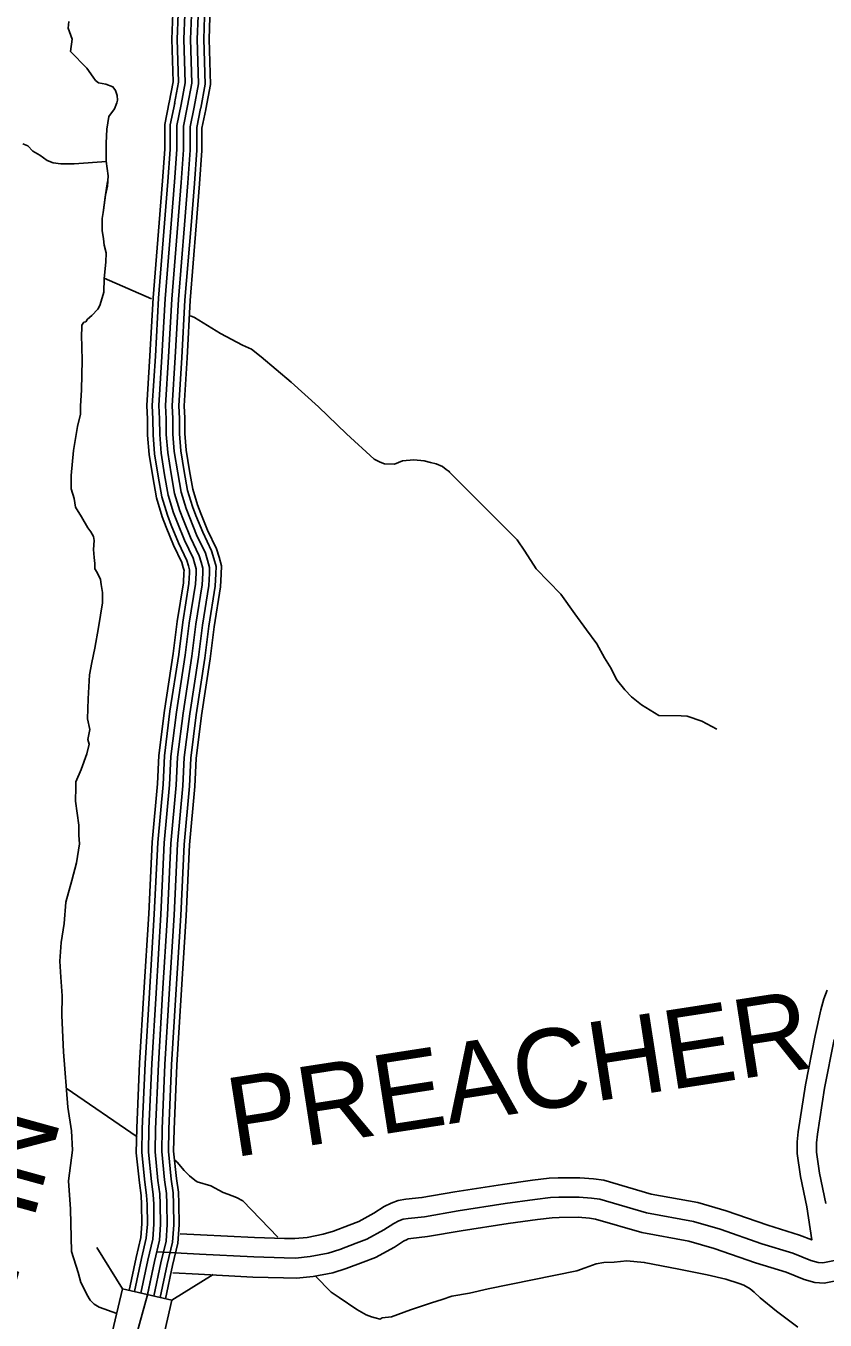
# Model space of a CAD drawing. Extents: x 1551132 to 1791609, y 378168 to 563823.
# Drawn here: x 1624306 to 1628044, y 409694 to 415751 of the extents above; entities that cross this region are included whole.
import ezdxf

# ---------------------------------------------------------------- set-up
doc = ezdxf.new("R2010")
doc.units = 0
for name, color, linetype in [('DESIGN - ROW - Right-of-Way and Easement Labels', 7, 'Continuous'), ('DESIGN - TRANSPORTATION - Text', 7, 'Continuous'), ('SURVEY - DRAINAGE - Storm Sewer', 7, 'Continuous'), ('SURVEY - PROPERTY - Owners', 7, 'Continuous'), ('SURVEY - TRANSPORTATION - Roads', 7, 'Continuous')]:
    doc.layers.add(name, color=color, linetype=linetype)

msp = doc.modelspace()

# ---------------------------------------------------------------- linework, layer by layer
at = {"layer": 'DESIGN - TRANSPORTATION - Text'}
for points in [[(1624506.284, 415771.179), (1624503.617, 415741.169), (1624522.45, 415688.635), (1624515.384, 415630.875), (1624591.432, 415552.815), (1624620.523, 415512.08), (1624632.164, 415495.788), (1624645.93, 415485.455), (1624679.788, 415478.688), (1624713.504, 415465.912), (1624725.137, 415449.62), (1624732.603, 415425.403), (1624734.112, 415403.319), (1624731.845, 415391.344), (1624721.229, 415363.518), (1624694.438, 415328.042), (1624685.104, 415268.115), (1624681.629, 415202.047), (1624681.754, 415117.862), (1624690.238, 415049.526), (1624687.171, 415001.492), (1624678.238, 414959.591), (1624668.68, 414889.656)], [(1624291.989, 415199.838), (1624315.755, 415189.288), (1624339.212, 415164.713), (1624370.795, 415145.97), (1624406.244, 415121.136), (1624434.01, 415110.495), (1624469.901, 415105.686), (1624531.925, 415106.311), (1624682.388, 415117.137)], [(1624688.579, 415023.526), (1624676.938, 414949.624), (1624667.338, 414877.68), (1624662.713, 414849.721), (1624663.463, 414793.578), (1624668.613, 414755.385), (1624671.946, 414725.243), (1624681.138, 414688.959), (1624680.154, 414644.882), (1624672.471, 414568.889), (1624671.038, 414504.787), (1624658.113, 414462.978), (1624651.671, 414443.077), (1624643.272, 414425.227), (1624614.614, 414395.801), (1624594.223, 414378.209), (1624585.956, 414366.367), (1624577.915, 414364.542), (1624567.607, 414350.741), (1624567.257, 414334.716), (1624566.582, 414304.665), (1624569.956, 414186.329), (1624566.881, 414048.1), (1624561.19, 413972.056), (1624562.34, 413933.947), (1624547.049, 413876.162), (1624537.807, 413820.244), (1624528.566, 413764.334), (1624517.941, 413646.306), (1624518.557, 413584.163), (1624531.565, 413539.778), (1624538.673, 413499.527), (1624565.639, 413452.826), (1624596.505, 413402.033), (1624610.097, 413383.691), (1624621.605, 413361.39), (1624625.205, 413343.273), (1624622.263, 413301.247), (1624625.421, 413263.088), (1624628.796, 413234.954), (1624628.255, 413210.911), (1624639.854, 413192.619), (1624655.129, 413160.21), (1624658.595, 413136.076), (1624663.787, 413099.883), (1624664.72, 413051.757), (1624646.146, 412935.921), (1624627.963, 412838.11), (1624614.496, 412772.266), (1624603.213, 412714.39), (1624596.722, 412602.287), (1624594.622, 412508.126), (1624605.505, 412457.775), (1624596.48, 412411.874), (1624601.988, 412389.706), (1624590.972, 412343.855), (1624565.33, 412270.262), (1624540.048, 412212.693), (1624539.514, 412188.651), (1624538.048, 412122.541), (1624553.539, 412009.955), (1624554.514, 411963.828), (1624557.622, 411923.677), (1624543.622, 411833.792), (1624521.806, 411752.098), (1624493.54, 411650.504), (1624485.315, 411550.468), (1624471.316, 411460.582), (1624465.399, 411374.521), (1624469.707, 411298.261), (1624475.782, 411211.942), (1624473.732, 411119.781), (1624481.94, 410949.235), (1624502.181, 410690.22), (1624519.722, 410579.592), (1624523.714, 410489.306), (1624506.122, 410345.461)], [(1624672.721, 414571.339), (1624893.249, 414474.453)], [(1625076.736, 414393.834), (1625093.928, 414386.284), (1625216.266, 414311.407), (1625319.064, 414257.006), (1625360.638, 414238.039), (1625405.862, 414202.963), (1625547.217, 414083.568), (1625674.656, 413968.49), (1625805.836, 413841.304), (1625935.233, 413724.176), (1625962.907, 413709.534), (1625982.723, 413701.075), (1626030.705, 413700.008), (1626067.038, 413715.234), (1626121.153, 413720.051), (1626169.044, 413714.976), (1626198.893, 413708.3), (1626224.751, 413701.709), (1626254.467, 413689.025), (1626272.15, 413674.6), (1626285.966, 413666.274), (1626287.874, 413662.224), (1626344.598, 413604.839), (1626481.545, 413467.503), (1626579.409, 413371.125), (1626602.867, 413346.549), (1626639.691, 413293.615), (1626691.84, 413210.279), (1626807.195, 413091.459), (1626873.16, 412999.799), (1626927.484, 412924.43), (1626976.041, 412859.212), (1627012.599, 412794.26), (1627043.464, 412743.459), (1627068.339, 412692.799), (1627107.255, 412643.831), (1627138.529, 412611.064), (1627185.703, 412573.938), (1627266.592, 412524.036), (1627370.548, 412521.728), (1627398.539, 412521.103), (1627468.013, 412497.511), (1627537.178, 412459.893)], [(1624495.248, 410778.972), (1624825.832, 410552.067)], [(1625000.944, 410444.547), (1625013.486, 410432.722), (1625046.626, 410393.904), (1625072.076, 410369.287), (1625095.617, 410348.72), (1625107.433, 410340.436), (1625171.048, 410322.994), (1625228.355, 410291.652), (1625250.172, 410283.151), (1625291.837, 410268.193), (1625321.47, 410251.501), (1625484.441, 410082.388)], [(1624506.122, 410345.461), (1624515.572, 410213.041), (1624518.722, 410014.419), (1624550.238, 409916.683), (1624562.846, 409869.39), (1624580.445, 409837.639), (1624591.903, 409813.339), (1624607.32, 409786.938), (1624624.911, 409768.504), (1624648.585, 409753.945), (1624730.958, 409725.036)], [(1626467.51, 409839.707), (1626882.758, 409924.885), (1626921.057, 409938.068), (1626973.481, 409956.944), (1627009.639, 409964.161), (1627057.662, 409965.094), (1627115.819, 409971.819), (1627197.643, 409963.986), (1627358.947, 409932.343), (1627492.352, 409905.326), (1627579.909, 409885.342), (1627641.482, 409865.933), (1627663.298, 409857.425), (1627692.923, 409840.733), (1627712.555, 409824.266), (1627739.963, 409797.598), (1627816.595, 409735.763), (1627916.942, 409661.378)], [(1625659.712, 409900.517), (1625733.21, 409824.248)], [(1625733.21, 409824.248), (1625771.659, 409798.956), (1625854.424, 409742.996), (1625897.864, 409717.979), (1625921.681, 409709.437), (1625939.58, 409705.028), (1625963.438, 409698.486), (1625971.563, 409704.32), (1626015.678, 409709.353), (1626104.401, 409741.454), (1626203.157, 409775.339), (1626253.49, 409790.247), (1626297.83, 409805.298), (1626380.145, 409819.506), (1626467.51, 409839.707)]]:
    msp.add_lwpolyline(points, dxfattribs=at)
at = {"layer": 'SURVEY - DRAINAGE - Storm Sewer'}
for p, q in [((1624757.569, 409840.334), (1624637.213, 410032.948)), ((1624989.079, 409786.889), (1625181.685, 409907.253))]:
    msp.add_line(p, q, dxfattribs=at)
msp.add_lwpolyline([(1624704.133, 409608.815), (1624935.634, 409555.379), (1624989.079, 409786.889), (1624757.569, 409840.334)], close=True, dxfattribs=at)
at = {"layer": 'SURVEY - PROPERTY - Owners'}
for points in [[(1625080.354, 415801.871), (1625076.329, 415689.702), (1625082.595, 415483.13), (1625062.687, 415377.252)], [(1625062.687, 415377.252), (1625042.963, 415281.391), (1625042.971, 415171.146), (1625032.229, 415019.001), (1625016.688, 414822.846), (1624988.372, 414472.578), (1624973.489, 414202.246), (1624959.372, 413973.998), (1624962.564, 413912.505), (1624962.947, 413839.636), (1624969.422, 413755.334), (1624985.613, 413654.815), (1625001.938, 413562.321), (1625026.479, 413481.702), (1625043.678, 413437.293), (1625076.219, 413356.532), (1625116.685, 413271.622), (1625126.135, 413241.379), (1625133.626, 413213.187), (1625133.193, 413189.144), (1625130.218, 413135.076), (1625100.902, 412951.196), (1625082.194, 412801.193), (1625041.403, 412535.335), (1625015.687, 412329.347), (1625009.303, 412197.168), (1624984.387, 411925.011), (1624968.354, 411590.552), (1624945.713, 411222.143), (1624925.746, 410891.776), (1624912.288, 410589.343), (1624910.338, 410481.14), (1624923.913, 410346.594), (1624932.787, 410284.301), (1624934.729, 410236.858), (1624936.212, 410141.922), (1624930.879, 410067.854), (1624907.079, 409968.06), (1624874.272, 409812.305), (1624754.433, 409377.494)], [(1625028.202, 410097.905), (1625122.299, 410092.955), (1625375.127, 410080.421), (1625515.607, 410075.913), (1625563.614, 410075.046), (1625622.196, 410080.896), (1625696.803, 410095.472), (1625744.493, 410110.439), (1625818.492, 410138.19), (1625862.549, 410154.948), (1625933.814, 410194.491), (1625981.688, 410225.642), (1626013.804, 410241.017), (1626046.97, 410254.409), (1626083.535, 410259.243), (1626157.834, 410267.693), (1626312.513, 410294.627), (1626534.542, 410328.97), (1626674.805, 410348.804), (1626752.878, 410357.479), (1626796.002, 410359.513), (1626896.058, 410359.946), (1626961.257, 410355.029), (1627009.322, 410348.246), (1627229.917, 410283.669), (1627449.053, 410243.668), (1627581.092, 410205.401), (1627776.562, 410137.507), (1627923.851, 410092.156), (1627981.133, 410069.089), (1627958.367, 410224.46), (1627928.892, 410365.397), (1627913.334, 410473.091), (1627913.284, 410527.818), (1627917.468, 410574.852), (1627952.092, 410795.308), (1627996.758, 411025.947), (1628023.941, 411146.651), (1628038.399, 411198.035), (1628054.098, 411237.786)], [(1628047.714, 410240.335), (1628018.257, 410381.181), (1628004.032, 410479.65), (1628003.991, 410523.826), (1628007.549, 410563.777), (1628041.448, 410779.641), (1628085.547, 411007.355)], [(1624917.771, 410012.869), (1625117.675, 410002.361), (1625371.427, 409989.785), (1625513.332, 409985.227), (1625567.314, 409984.252), (1625635.429, 409991.052), (1625719.152, 410007.411), (1625774.026, 410024.637), (1625850.532, 410053.329), (1625900.873, 410072.471), (1625980.613, 410116.722), (1626026.195, 410146.382), (1626050.403, 410157.974), (1626070.261, 410165.99), (1626094.602, 410169.207), (1626170.75, 410177.866), (1626327.23, 410205.117), (1626547.825, 410239.234), (1626686.163, 410258.793), (1626760.036, 410267.002), (1626798.335, 410268.81), (1626892.841, 410269.219), (1626951.498, 410264.794), (1626990.148, 410259.343), (1627208.976, 410195.284), (1627428.229, 410155.258), (1627553.568, 410118.932), (1627748.33, 410051.288), (1627893.51, 410006.587), (1627976.891, 409973.011), (1628011.182, 409963.111), (1628032.69, 409961.986), (1628086.88, 409973.045)], [(1624993.119, 409914.483), (1625112.866, 409908.191), (1625367.577, 409895.566), (1625510.965, 409890.958), (1625571.156, 409889.875), (1625649.179, 409897.666), (1625742.385, 409915.875), (1625804.725, 409935.443), (1625883.84, 409965.118), (1625940.705, 409986.736), (1626029.262, 410035.879), (1626072.461, 410063.988), (1626088.452, 410071.646), (1626094.468, 410074.08), (1626106.101, 410075.613), (1626184.175, 410084.488), (1626342.521, 410112.064), (1626561.633, 410145.957), (1626697.971, 410165.232), (1626767.469, 410172.958), (1626800.76, 410174.524), (1626889.492, 410174.908), (1626941.357, 410170.999), (1626970.215, 410166.924), (1627187.21, 410103.406), (1627406.588, 410063.355), (1627524.96, 410029.046), (1627718.98, 409961.661), (1627861.969, 409917.635), (1627946.125, 409883.751), (1627995.44, 409869.509), (1628039.764, 409867.192), (1628193.103, 409898.485)]]:
    msp.add_lwpolyline(points, dxfattribs=at)
at = {"layer": 'SURVEY - TRANSPORTATION - Roads'}
for points in [[(1624992.914, 415811.038), (1624988.564, 415689.943), (1624994.631, 415489.988), (1624976.481, 415393.461)], [(1625018.547, 415808.355), (1625014.297, 415689.877), (1625020.422, 415487.971), (1625001.755, 415388.711)], [(1625049.455, 415805.113), (1625045.313, 415689.785), (1625051.504, 415485.555), (1625032.221, 415382.977)], [(1625080.354, 415801.871), (1625076.329, 415689.702), (1625082.595, 415483.13), (1625062.687, 415377.252)], [(1625080.354, 415801.871), (1625076.329, 415689.702), (1625082.595, 415483.13), (1625062.687, 415377.252)], [(1625111.253, 415798.63), (1625107.345, 415689.618), (1625113.686, 415480.705), (1625093.153, 415371.527)], [(1625142.161, 415795.388), (1625138.361, 415689.527), (1625144.769, 415478.288), (1625123.619, 415365.793)], [(1625166.802, 415792.805), (1625163.093, 415689.46), (1625169.552, 415476.355), (1625147.91, 415361.227)], [(1625062.687, 415377.252), (1625042.963, 415281.391), (1625042.971, 415171.146), (1625032.229, 415019.001), (1625016.688, 414822.846), (1624988.372, 414472.578), (1624973.489, 414202.246), (1624959.372, 413973.998), (1624962.564, 413912.505), (1624962.947, 413839.636), (1624969.422, 413755.334), (1624985.613, 413654.815), (1625001.938, 413562.321), (1625026.479, 413481.702), (1625043.678, 413437.293), (1625076.219, 413356.532), (1625116.685, 413271.622), (1625126.135, 413241.379), (1625133.626, 413213.187), (1625133.193, 413189.144), (1625130.218, 413135.076), (1625100.902, 412951.196), (1625082.194, 412801.193), (1625041.403, 412535.335), (1625015.687, 412329.347), (1625009.303, 412197.168), (1624984.387, 411925.011), (1624968.354, 411590.552), (1624945.713, 411222.143), (1624925.746, 410891.776), (1624912.288, 410589.343), (1624910.338, 410481.14), (1624923.913, 410346.594), (1624932.787, 410284.301), (1624934.729, 410236.858), (1624936.212, 410141.922), (1624930.879, 410067.854), (1624907.079, 409968.06), (1624874.272, 409812.305), (1624754.433, 409377.494)], [(1624976.773, 415394.936), (1624955.248, 415290.316), (1624955.256, 415174.238), (1624944.757, 415025.551), (1624929.257, 414829.846), (1624900.849, 414478.528), (1624885.924, 414207.363), (1624871.516, 413974.432), (1624874.858, 413909.997), (1624875.249, 413836.045), (1624882.241, 413744.984), (1624899.123, 413640.214), (1624916.481, 413541.854), (1624943.514, 413453.051), (1624962.097, 413405.058), (1624995.871, 413321.239), (1625034.82, 413239.512), (1625041.845, 413217.02), (1625045.703, 413202.511), (1625045.52, 413192.344), (1625042.886, 413144.418), (1625014.045, 412963.53), (1624995.304, 412813.276), (1624954.513, 412547.427), (1624928.239, 412336.905), (1624921.78, 412203.285), (1624896.864, 411931.111), (1624880.764, 411595.344), (1624858.156, 411227.476), (1624838.148, 410896.376), (1624824.607, 410592.084), (1624822.54, 410477.515), (1624836.823, 410336.002), (1624845.323, 410276.301), (1624847.039, 410234.383), (1624848.448, 410144.389), (1624843.906, 410081.271), (1624821.49, 409987.277), (1624789.024, 409833.123)], [(1625001.964, 415389.752), (1624980.964, 415287.7), (1624980.972, 415173.33), (1624970.406, 415023.634), (1624954.89, 414827.796), (1624926.515, 414476.778), (1624911.599, 414205.863), (1624897.274, 413974.307), (1624900.574, 413910.73), (1624900.965, 413837.095), (1624907.807, 413748.017), (1624924.481, 413644.498), (1624941.531, 413547.854), (1624967.838, 413461.451), (1624986.013, 413414.509), (1625019.429, 413331.581), (1625058.819, 413248.921), (1625066.561, 413224.162), (1625071.478, 413205.636), (1625071.228, 413191.411), (1625068.486, 413141.676), (1625039.511, 412959.913), (1625020.778, 412809.734), (1624979.988, 412543.877), (1624953.871, 412334.688), (1624947.438, 412201.493), (1624922.522, 411929.328), (1624906.447, 411593.936), (1624883.831, 411225.918), (1624863.831, 410895.026), (1624850.314, 410591.276), (1624848.281, 410478.581), (1624862.356, 410339.103), (1624870.972, 410278.643), (1624872.747, 410235.108), (1624874.18, 410143.664), (1624869.405, 410077.337), (1624846.581, 409981.643), (1624814.073, 409827.322)], [(1625032.321, 415383.502), (1625011.963, 415284.549), (1625011.972, 415172.238), (1625001.314, 415021.318), (1624985.789, 414825.321), (1624957.439, 414474.678), (1624942.539, 414204.054), (1624928.323, 413974.148), (1624931.573, 413911.622), (1624931.956, 413838.37), (1624938.614, 413751.676), (1624955.047, 413649.656), (1624971.738, 413555.087), (1624997.154, 413471.577), (1625014.846, 413425.901), (1625047.82, 413344.057), (1625087.752, 413260.271), (1625096.344, 413232.771), (1625102.552, 413209.412), (1625102.21, 413190.278), (1625099.352, 413138.376), (1625070.202, 412955.555), (1625051.486, 412805.459), (1625010.695, 412539.611), (1624984.779, 412332.022), (1624978.371, 412199.327), (1624953.455, 411927.169), (1624937.396, 411592.244), (1624914.772, 411224.026), (1624894.789, 410893.401), (1624881.297, 410590.309), (1624879.314, 410479.856), (1624893.13, 410342.853), (1624901.88, 410281.476), (1624903.738, 410235.983), (1624905.196, 410142.797), (1624900.138, 410072.596), (1624876.83, 409974.851), (1624844.273, 409820.306)], [(1625062.687, 415377.252), (1625042.963, 415281.391), (1625042.971, 415171.146), (1625032.229, 415019.001), (1625016.688, 414822.846), (1624988.372, 414472.578), (1624973.489, 414202.246), (1624959.372, 413973.998), (1624962.564, 413912.505), (1624962.947, 413839.636), (1624969.422, 413755.334), (1624985.613, 413654.815), (1625001.938, 413562.321), (1625026.479, 413481.702), (1625043.678, 413437.293), (1625076.219, 413356.532), (1625116.685, 413271.622), (1625126.135, 413241.379), (1625133.626, 413213.187), (1625133.193, 413189.144), (1625130.218, 413135.076), (1625100.902, 412951.196), (1625082.194, 412801.193), (1625041.403, 412535.335), (1625015.687, 412329.347), (1625009.303, 412197.168), (1624984.387, 411925.011), (1624968.354, 411590.552), (1624945.713, 411222.143), (1624925.746, 410891.776), (1624912.288, 410589.343), (1624910.338, 410481.14), (1624923.913, 410346.594), (1624932.787, 410284.301), (1624934.729, 410236.858), (1624936.212, 410141.922), (1624930.879, 410067.854), (1624907.079, 409968.06), (1624874.497, 409813.364)], [(1625093.053, 415371.002), (1625073.962, 415278.233), (1625073.97, 415170.055), (1625063.145, 415016.684), (1625047.587, 414820.371), (1625019.304, 414470.478), (1625004.438, 414200.438), (1624990.422, 413973.848), (1624993.555, 413913.388), (1624993.938, 413840.903), (1625000.229, 413758.993), (1625016.179, 413659.973), (1625032.137, 413569.554), (1625055.803, 413491.827), (1625072.511, 413448.685), (1625104.618, 413369.007), (1625145.617, 413282.972), (1625155.926, 413249.988), (1625164.7, 413216.962), (1625164.175, 413188.011), (1625161.084, 413131.776), (1625131.601, 412946.838), (1625112.901, 412796.926), (1625072.11, 412531.06), (1625046.594, 412326.672), (1625040.236, 412195.01), (1625015.32, 411922.853), (1624999.312, 411588.861), (1624976.654, 411220.259), (1624956.704, 410890.15), (1624943.279, 410588.376), (1624941.362, 410482.423), (1624954.695, 410350.336), (1624963.695, 410287.126), (1624965.72, 410237.733), (1624967.228, 410141.047), (1624961.62, 410063.112), (1624937.329, 409961.268), (1624904.688, 409806.314)], [(1625123.411, 415364.752), (1625104.961, 415275.083), (1625104.97, 415168.963), (1625094.053, 415014.367), (1625078.487, 414817.896), (1625050.229, 414468.378), (1625035.379, 414198.629), (1625021.471, 413973.69), (1625024.554, 413914.28), (1625024.929, 413842.178), (1625031.037, 413762.651), (1625046.745, 413665.132), (1625062.345, 413576.788), (1625085.119, 413501.953), (1625101.344, 413460.077), (1625133.01, 413381.483), (1625174.55, 413294.322), (1625185.708, 413258.596), (1625195.775, 413220.737), (1625195.158, 413186.878), (1625191.95, 413128.476), (1625162.292, 412942.48), (1625143.609, 412792.651), (1625102.818, 412526.794), (1625077.502, 412324.005), (1625071.169, 412192.843), (1625046.252, 411920.694), (1625030.261, 411587.169), (1625007.595, 411218.367), (1624987.661, 410888.525), (1624974.262, 410587.409), (1624972.395, 410483.698), (1624985.47, 410354.086), (1624994.603, 410289.96), (1624996.711, 410238.608), (1624998.244, 410140.181), (1624992.353, 410058.37), (1624967.578, 409954.476), (1624934.912, 409799.405)], [(1625147.619, 415359.776), (1625129.677, 415272.566), (1625129.686, 415168.096), (1625118.702, 415012.526), (1625103.128, 414815.929), (1625074.895, 414466.703), (1625060.053, 414197.188), (1625046.229, 413973.565), (1625049.27, 413914.98), (1625049.645, 413843.187), (1625055.603, 413765.568), (1625071.119, 413669.249), (1625086.419, 413582.555), (1625108.502, 413510.028), (1625124.326, 413469.16), (1625155.651, 413391.425), (1625197.616, 413303.364), (1625209.458, 413265.455), (1625220.549, 413223.745), (1625219.866, 413185.978), (1625216.557, 413125.843), (1625186.766, 412938.996), (1625168.092, 412789.251), (1625127.301, 412523.385), (1625102.143, 412321.872), (1625095.826, 412191.118), (1625070.91, 411918.978), (1625054.944, 411585.819), (1625032.269, 411216.867), (1625012.344, 410887.234), (1624998.969, 410586.634), (1624997.128, 410484.723), (1625010.011, 410357.07), (1625019.252, 410292.21), (1625021.419, 410239.308), (1625022.977, 410139.481), (1625016.86, 410054.595), (1624991.694, 409949.059), (1624959.003, 409793.863)]]:
    msp.add_lwpolyline(points, dxfattribs=at)

# ---------------------------------------------------------------- texts
at = {"layer": 'DESIGN - ROW - Right-of-Way and Easement Labels'}
for s, height, rotation, p in [('PREACHER', 369.9918, 8.7926722, (1625279.604, 410455.639)), ('TERRAPIN', 370.0086, 74.5906417, (1623806.571, 408219.355))]:
    msp.add_text(s, height=height, rotation=rotation, dxfattribs=at).set_placement(p)

doc.saveas('drawing.dxf')
